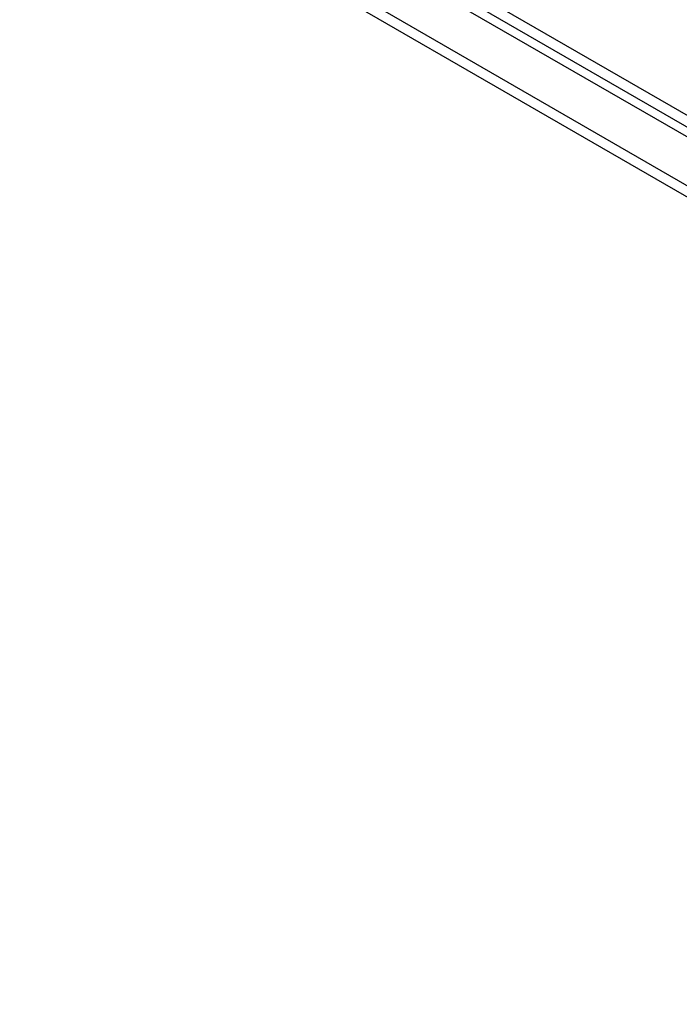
# Model space of a CAD drawing. Header units: inches. Extents: x 23 to 567, y 61 to 264.
# Tile 261 of 292: x 529 to 538, y 213 to 227. Entities that reach past the tile are written whole.
import ezdxf

# ---------------------------------------------------------------- set-up
doc = ezdxf.new("R2010")
doc.units = ezdxf.units.IN
doc.header["$MEASUREMENT"] = 0
doc.layers.add('Visible Edges(ANSI)', color=7, linetype='Continuous', lineweight=25)
doc.layers.add('Visible Tangent Edges(ANSI)', color=7, linetype='Continuous', lineweight=25)

msp = doc.modelspace()

# ---------------------------------------------------------------- linework, layer by layer
at = {"layer": 'Visible Edges(ANSI)'}
msp.add_line((520.577, 235.796), (558.481, 213.912), dxfattribs=at)
at = {"layer": 'Visible Tangent Edges(ANSI)'}
for p, q in [((558.752, 214.053), (520.708, 236.018)), ((520.638, 235.897), (558.682, 213.932)), ((519.987, 235.455), (557.891, 213.571)), ((557.821, 213.45), (519.917, 235.334))]:
    msp.add_line(p, q, dxfattribs=at)

doc.saveas('drawing.dxf')
